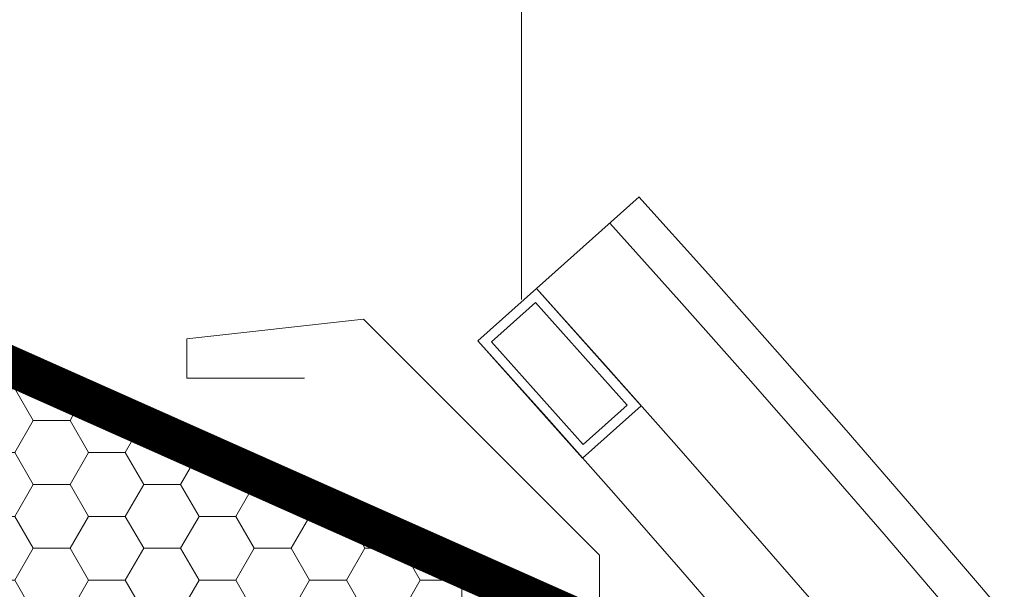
# Model space of a CAD drawing. Header units: millimetres. Extents: x -916886 to 3713765, y -2985421 to 1675785.
# Tile 69 of 656: x -31492 to -31242, y 75256 to 75401. Entities that reach past the tile are written whole.
import ezdxf

# ---------------------------------------------------------------- set-up
doc = ezdxf.new("R2010")
doc.units = ezdxf.units.MM
doc.linetypes.add('CARKOVANA', pattern=[5, 3, -2])
for name, color, linetype, lineweight in [('A99_N_kce-pohl', 1, 'Continuous', 9), ('A99_N_kce-rez-sil', 6, 'Continuous', 18), ('A99_N_kce-rez-ten', 1, 'Continuous', 9), ('A99_N_sraf', 252, 'Continuous', 0), ('A99_S_kce-rez-ten', 7, 'Continuous', 9)]:
    doc.layers.add(name, color=color, linetype=linetype, lineweight=lineweight)

msp = doc.modelspace()

# ---------------------------------------------------------------- hatches: boundary and pattern name
at = {"layer": 'A99_N_sraf', "lineweight": 0, "transparency": 33554562}
h = msp.add_hatch(dxfattribs=at)
h.set_pattern_fill('HONEY', scale=75, angle=180)
h.set_pattern_definition([(180, (173200, 127350), (-14.0625, -8.11898812), [9.375, -18.75]), (300, (173200, 127350), (14.06249997, -8.11898818), [9.375, -18.75]), (240, (173200, 127350), (-3e-08, -16.2379763), [-18.75, 9.375])])
h.paths.add_polyline_path([(-31380, 75217.5), (-31379.99, 75256.41), (-31535.46, 75325.65), (-31546.94, 75246.5), (-31520, 75217.5)])

# ---------------------------------------------------------------- linework, layer by layer
at = {"layer": 'A99_N_kce-pohl', "color": 7, "linetype": 'Continuous'}
for points in [[(-31361.05, 75332.77), (-31334.94, 75356.09)], [(-31375.97, 75319.45), (-31349.32, 75289.62)]]:
    msp.add_lwpolyline(points, dxfattribs=at)
for points in [[(-31349.32, 75289.62), (-31375.97, 75319.45), (-31361.05, 75332.77), (-31334.41, 75302.94)], [(-31349.12, 75293.15), (-31372.44, 75319.25), (-31361.25, 75329.24), (-31337.94, 75303.14)]]:
    msp.add_lwpolyline(points, close=True, dxfattribs=at)
at = {"layer": 'A99_N_kce-pohl', "color": 7, "linetype": 'Continuous', "lineweight": 0}
msp.add_lwpolyline([(-31535.46, 75325.65), (-31379.99, 75256.41), (-31380, 75217.5), (-31520, 75217.5), (-31546.94, 75246.5)], close=True, dxfattribs=at)
at = {"layer": 'A99_N_kce-pohl', "color": 7, "lineweight": 5}
msp.add_lwpolyline([(-31420, 75310), (-31450, 75310), (-31450, 75320), (-31405, 75325), (-31345, 75265), (-31345, 75220), (-31315, 75220)], dxfattribs=at)
at = {"layer": 'A99_N_kce-pohl', "color": 7, "linetype": 'Continuous', "lineweight": 5}
for radius, start, end in [(4410, 317.90791, 42.09209), (4355, 318.43076, 42.09549)]:
    msp.add_arc((-34607.5, 72400), radius, start, end, dxfattribs=at)
at = {"layer": 'A99_N_kce-rez-sil', "color": 7, "linetype": 'Continuous', "lineweight": 5}
for radius, start, end in [(4400, 317.90791, 42.09209), (4375, 317.90603, 42.09397)]:
    msp.add_arc((-34607.5, 72400), radius, start, end, dxfattribs=at)
at = {"layer": 'A99_N_kce-rez-ten', "color": 7, "linetype": 'CARKOVANA', "lineweight": 0, "ltscale": 15, "const_width": 5}
for points in [[(-32497.5, 81400), (-32497.5, 81259.74, 0.400665), (-32480.81, 81242.26), (-32163.62, 81227.51, -0.386254), (-32142.19, 81206.16), (-31856.82, 75494.02), (-31755.11, 75360.05), (-31534.75, 75328.07), (-31357.5, 75249.12), (-31357.5, 75142.5)], [(-32492.5, 81400), (-32492.5, 81259.74, 0.400665), (-32480.58, 81247.26), (-32163.38, 81232.5, -0.386254), (-32137.19, 81206.4), (-31851.91, 75495.81), (-31752.36, 75364.7), (-31533.35, 75332.92), (-31352.5, 75252.37), (-31352.5, 75142.5)]]:
    msp.add_lwpolyline(points, format="xyb", dxfattribs=at)
at = {"layer": 'A99_N_kce-rez-ten', "color": 7, "linetype": 'Continuous', "lineweight": 0, "ltscale": 0.5}
for points in [[(-32500, 81400), (-32500, 81259.74, 0.400665), (-32480.93, 81239.76), (-32163.73, 81225.01, -0.386254), (-32144.69, 81206.03), (-31859.28, 75493.13), (-31756.48, 75357.72), (-31535.46, 75325.65), (-31360, 75247.5), (-31360, 75142.5)], [(-32495, 81400), (-32495, 81259.74, 0.400665), (-32480.7, 81244.76), (-32163.5, 81230.01, -0.386254), (-32139.69, 81206.28), (-31854.36, 75494.92), (-31753.73, 75362.37), (-31534.05, 75330.5), (-31355, 75250.75), (-31355, 75142.5)], [(-32490, 81400), (-32490, 81259.74, 0.400665), (-32480.46, 81249.75), (-32163.27, 81235, -0.386254), (-32134.7, 81206.53), (-31849.45, 75496.71), (-31750.99, 75367.03), (-31532.65, 75335.35), (-31350, 75253.99), (-31350, 75142.5)]]:
    msp.add_lwpolyline(points, format="xyb", dxfattribs=at)
at = {"layer": 'A99_N_kce-rez-ten', "color": 7, "linetype": 'Continuous', "lineweight": 0}
for points in [[(-31360, 75142.5), (-31360, 75247.5), (-31535.46, 75325.65), (-31756.48, 75357.72), (-31859.28, 75493.13), (-32142.69, 81166.13)], [(-31355, 75142.5), (-31355, 75250.75), (-31534.05, 75330.5), (-31753.73, 75362.37), (-31854.36, 75494.92), (-32137.7, 81166.37)]]:
    msp.add_lwpolyline(points, dxfattribs=at)
at = {"layer": 'A99_S_kce-rez-ten', "color": 7, "lineweight": 0}
msp.add_lwpolyline([(-31364.83, 81700), (-31364.83, 75330)], dxfattribs=at)

doc.saveas('drawing.dxf')
